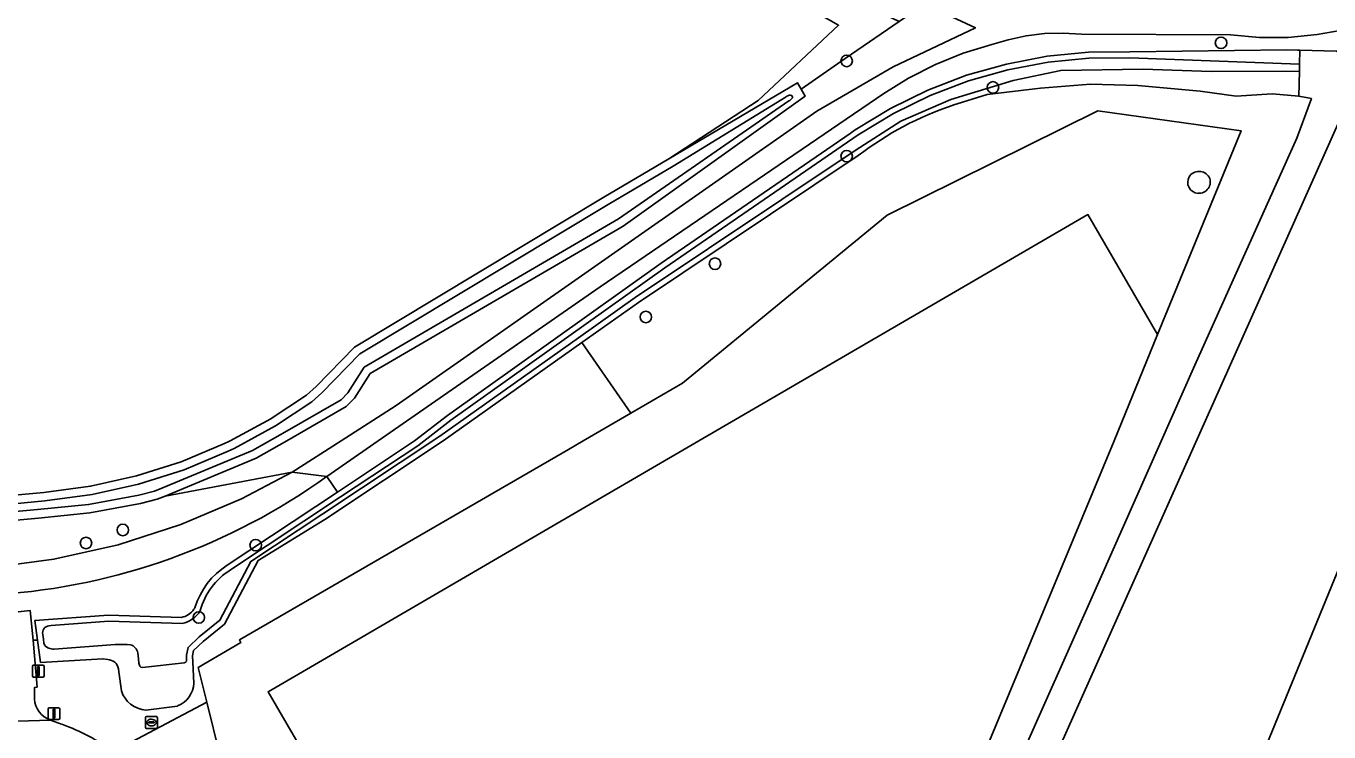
# Model space of a CAD drawing. Extents: x 161385 to 162589, y 388479 to 389756.
# Drawn here: x 162168.4 to 162279.1, y 388975.3 to 389035.2 of the extents above; entities that cross this region are included whole.
import ezdxf

# ---------------------------------------------------------------- set-up
doc = ezdxf.new("R2010")
doc.units = 0
for name, color, linetype in [('IMGEO_Afsluitpaal', 7, 'Continuous'), ('IMGEO_Boom', 7, 'Continuous'), ('IMGEO_Erf', 7, 'Continuous'), ('IMGEO_Fietspad_gesloten', 7, 'Continuous'), ('IMGEO_Grasland_overig', 7, 'Continuous'), ('IMGEO_Groenvoorziening', 7, 'Continuous'), ('IMGEO_Hek', 7, 'Continuous'), ('IMGEO_Lichtmast', 7, 'Continuous'), ('IMGEO_Loofbos', 7, 'Continuous'), ('IMGEO_Oever', 7, 'Continuous'), ('IMGEO_Opslagtank', 7, 'Continuous'), ('IMGEO_Pand', 7, 'Continuous'), ('IMGEO_Rijbaan_lokaal_gesloten', 7, 'Continuous'), ('IMGEO_Rioolput', 7, 'Continuous'), ('IMGEO_Voetpad_open', 7, 'Continuous'), ('IMGEO_Waterloop', 7, 'Continuous')]:
    doc.layers.add(name, color=color, linetype=linetype)

msp = doc.modelspace()

# ---------------------------------------------------------------- linework, layer by layer
at = {"layer": 'IMGEO_Afsluitpaal'}
for p, q in [((162168.97, 388980.05), (162168.97, 388980.85)), ((162168.97, 388980.85), (162168.97, 388980.05)), ((162169.07, 388980.95), (162169.86, 388980.95)), ((162169.86, 388980.95), (162169.07, 388980.95)), ((162169.96, 388980.85), (162169.96, 388980.05)), ((162169.96, 388980.05), (162169.96, 388980.85)), ((162169.86, 388979.95), (162169.07, 388979.95)), ((162169.07, 388979.95), (162169.86, 388979.95))]:
    msp.add_line(p, q, dxfattribs=at)
msp.add_lwpolyline([(162169.39, 388980.82), (162169.54, 388980.82), (162169.54, 388980.07), (162169.39, 388980.07), (162169.39, 388980.82)], dxfattribs=at)
for centre, start, end in [((162169.07, 388980.85), 90, 180), ((162169.07, 388980.85), 90, 180), ((162169.86, 388980.85), 0, 90), ((162169.86, 388980.85), 360, 90), ((162169.07, 388980.05), 180, 270), ((162169.07, 388980.05), 180, 270), ((162169.86, 388980.05), 270, 0), ((162169.86, 388980.05), 270, 0)]:
    msp.add_arc(centre, 0.1, start, end, dxfattribs=at)
at = {"layer": 'IMGEO_Boom'}
for centre in [(162269.9, 389033.8), (162238.11, 389032.26), (162250.53, 389030.01), (162238.11, 389024.17), (162226.93, 389015.04), (162221.05, 389010.52), (162176.65, 388992.44), (162173.52, 388991.33), (162187.93, 388991.15), (162183.1, 388985)]:
    msp.add_circle(centre, 0.489, dxfattribs=at)
at = {"layer": 'IMGEO_Erf'}
msp.add_lwpolyline([(162199.18, 388961.18), (162188.98, 388978.7), (162225.57, 389000), (162258.6, 389019.22), (162264.51, 389009.02), (162271.61, 389026.31), (162259.43, 389028.01), (162241.54, 389019.16), (162224.18, 389004.89), (162219.79, 389002.35), (162215.74, 389000), (162214.48, 388999.27), (162186.55, 388983.1), (162186.66, 388982.87), (162183.04, 388980.76), (162183.77, 388977.82), (162184.88, 388973.34)], dxfattribs=at)
for centre, radius, start, end in [((162268.03, 389021.88), 0.999, 30.6589, 148.0664), ((162268, 389021.95), 0.935, 150.4512, 266.5564), ((162268.02, 389021.98), 0.963, 265.0813, 25.5805)]:
    msp.add_arc(centre, radius, start, end, dxfattribs=at)
at = {"layer": 'IMGEO_Fietspad_gesloten'}
for points in [[(162169.02, 388983.07), (162168.79, 388985.59), (162166.17, 388985.32)], [(162169.15, 388978.08), (162169.16, 388979.07), (162169.36, 388979.1), (162169.02, 388983.07)], [(162163.9, 388976.08), (162170.5, 388976.29)]]:
    msp.add_lwpolyline(points, dxfattribs=at)
msp.add_arc((162171.2, 388978.23), 2.06, 184.0361, 250.0404, dxfattribs=at)
at = {"layer": 'IMGEO_Grasland_overig'}
for points in [[(162244.71, 389037.09), (162249.04, 389035.07), (162242.07, 389031.75), (162235.58, 389028), (162199.87, 389003), (162195.18, 389000), (162191.02, 388997.34), (162193.98, 388996.99), (162198.33, 389000), (162217.18, 389013.07), (162241.27, 389029.48), (162243.37, 389030.8), (162245.64, 389031.96), (162248, 389032.91), (162250.43, 389033.65), (162251.81, 389034.06), (162253.35, 389034.39), (162254.91, 389034.58), (162256.48, 389034.62), (162258.05, 389034.53), (162270.7, 389034.47), (162273.15, 389034.26), (162275.61, 389034.26), (162278.06, 389034.49), (162280.02, 389034.83)], [(162165.57, 388995.22), (162169.95, 388995.63), (162173.91, 388996.15), (162177.8, 388997.02), (162181.61, 388998.23), (162185.29, 388999.77), (162185.64, 388999.95), (162185.75, 389000), (162189.22, 389001.88), (162189.24, 389001.9), (162192.25, 389003.89), (162193.05, 389004.61), (162196.31, 389007.96), (162217.48, 389020.68), (162223, 389023.95), (162230.59, 389028.91), (162237.43, 389035.29)]]:
    msp.add_lwpolyline(points, dxfattribs=at)
at = {"layer": 'IMGEO_Groenvoorziening'}
for points in [[(162166.4, 389078.85), (162161.51, 389081.6), (162159.64, 389082.65), (162156.61, 389085.22), (162161.24, 389075.73), (162169.45, 389068.17), (162177.5, 389064.36), (162181.52, 389064.81), (162193.55, 389056.16), (162200.94, 389052.46), (162218.65, 389044.34), (162231.21, 389038.83), (162237.43, 389035.29), (162230.59, 389028.91), (162223, 389023.95), (162233.93, 389030.41), (162234.24, 389029.87), (162237.97, 389032.46), (162242.56, 389035.61), (162237.06, 389038.25), (162224.87, 389044.3), (162187.33, 389067.1)], [(162181.56, 388992.89), (162186.71, 388995.07), (162191.02, 388997.34), (162180.23, 388995.32), (162179.57, 388995.05), (162178.15, 388994.69), (162173.84, 388993.88), (162169.48, 388993.45), (162165.7, 388993.11), (162165.93, 388989.3), (162170.79, 388989.95), (162176.24, 388991.18)]]:
    msp.add_lwpolyline(points, close=True, dxfattribs=at)
for points in [[(162280.02, 389034.83), (162278.06, 389034.49), (162275.61, 389034.26), (162273.15, 389034.26), (162270.7, 389034.47), (162258.05, 389034.53), (162256.48, 389034.62), (162254.91, 389034.58), (162253.35, 389034.39), (162251.81, 389034.06), (162250.43, 389033.65), (162248, 389032.91), (162245.64, 389031.96), (162243.37, 389030.8), (162241.27, 389029.48), (162217.18, 389013.07), (162198.33, 389000), (162193.98, 388996.99), (162194.87, 388995.66), (162201.42, 389000), (162204.21, 389002.16), (162222.37, 389015.09), (162238.4, 389026.11), (162238.83, 389026.41), (162241.84, 389028.23), (162245.01, 389029.78), (162248.29, 389031.04), (162251.68, 389031.99), (162255.14, 389032.65), (162258.64, 389032.99), (162262.16, 389033.02), (162275.48, 389033.19), (162276.39, 389033.17), (162276.59, 389033.16), (162279.71, 389033.08)], [(162280.56, 389028.53), (162228.73, 388912.52), (162226.9, 388913.34), (162226.45, 388913.57), (162228.75, 388920.32), (162236.73, 388937.98), (162242.12, 388948.54), (162244.74, 388954.13), (162251.97, 388971.04), (162259.63, 388988.3), (162267.68, 389006.44), (162276.34, 389025.69), (162277.57, 389029.06), (162276.49, 389029.26), (162274.23, 389029.46), (162271.18, 389029.26), (162268.12, 389029.7), (162262.83, 389030.17), (162258.81, 389030.28), (162254.57, 389029.96), (162250.04, 389029.4)], [(162250.04, 389029.4), (162247.13, 389028.5)], [(162239.09, 389024.23), (162220.43, 389011.74), (162215.63, 389008.35), (162219.79, 389002.35), (162224.18, 389004.89), (162241.54, 389019.16), (162259.43, 389028.01), (162271.61, 389026.31), (162264.51, 389009.02), (162260.81, 389000), (162240.42, 388950.9), (162226.36, 388916.85), (162205.57, 388889.8)], [(162214.48, 388999.27), (162215.74, 389000), (162219.79, 389002.35), (162215.63, 389008.35), (162203.85, 389000), (162193.81, 388993.33), (162188.13, 388989.85), (162185.29, 388984.44), (162183.46, 388982.97), (162182.65, 388982.21), (162182.55, 388981.76), (162182.58, 388981.22), (162182.67, 388979.43)], [(162245.86, 388891.34), (162244.17, 388904.2), (162246.37, 388906.42), (162251.02, 388911.64), (162248.71, 388913.78), (162272.02, 388970.05), (162272.57, 388971.29), (162287.16, 389006.86)], [(162175.9, 388973.65), (162183.77, 388977.82), (162183.04, 388980.76), (162186.66, 388982.87), (162186.55, 388983.1), (162214.48, 388999.27)], [(162193.98, 388996.99), (162191.02, 388997.34), (162186.71, 388995.07), (162181.56, 388992.89), (162176.24, 388991.18), (162170.79, 388989.95), (162165.93, 388989.3), (162166.07, 388986.96)], [(162183.49, 388987.41), (162183.82, 388987.89), (162184.19, 388988.34), (162184.6, 388988.75), (162185.04, 388989.12), (162185.52, 388989.46), (162194.87, 388995.66), (162193.98, 388996.99)], [(162166.07, 388986.96), (162166.17, 388985.32), (162168.79, 388985.59), (162169.02, 388983.07), (162169.4, 388983.09), (162169.17, 388984.74), (162175.43, 388985.19), (162181.62, 388985), (162181.77, 388985.05), (162181.93, 388985.1), (162182.08, 388985.17), (162182.22, 388985.26), (162182.35, 388985.35), (162182.47, 388985.46), (162182.59, 388985.58), (162182.69, 388985.7), (162182.77, 388985.81), (162182.77, 388985.83), (162182.96, 388986.38), (162183.2, 388986.91), (162183.49, 388987.41)], [(162175.36, 388981.44), (162174.95, 388981.51), (162169.67, 388981.19), (162169.4, 388983.09), (162169.02, 388983.07), (162169.36, 388979.1), (162169.16, 388979.07), (162169.15, 388978.08)], [(162176.52, 388978.78), (162176.31, 388980.38), (162176.27, 388980.66)], [(162181.3, 388977.49), (162178.61, 388977.14)], [(162170.5, 388976.29), (162171.45, 388975.95)]]:
    msp.add_lwpolyline(points, dxfattribs=at)
for centre, radius, start, end in [((162256, 389002.11), 27.84, 108.5599, 127.3793), ((162162.54, 389040.66), 53.81, 273.7609, 305.7578), ((162162.54, 389040.66), 53.81, 273.7609, 305.7578), ((162175.33, 388980.47), 0.963, 10.9659, 88.0284), ((162178.77, 388979.5), 2.36, 197.7516, 265.9024), ((162180.47, 388979.54), 2.21, 292.0853, 357.3201), ((162171.2, 388978.23), 2.06, 184.0361, 250.0404), ((162163.97, 388956.02), 21.29, 55.8866, 69.4088)]:
    msp.add_arc(centre, radius, start, end, dxfattribs=at)
at = {"layer": 'IMGEO_Hek'}
for points in [[(162259.43, 389028.01), (162241.54, 389019.16)], [(162264.51, 389009.02), (162271.61, 389026.31), (162259.43, 389028.01)], [(162241.54, 389019.16), (162224.18, 389004.89), (162219.79, 389002.35), (162215.74, 389000), (162214.48, 388999.27), (162186.55, 388983.1), (162186.66, 388982.87)]]:
    msp.add_lwpolyline(points, dxfattribs=at)
at = {"layer": 'IMGEO_Lichtmast'}
for p, q in [((162170.4, 388977.35), (162171.19, 388977.35)), ((162171.19, 388977.35), (162170.4, 388977.35)), ((162170.3, 388976.45), (162170.3, 388977.25)), ((162170.3, 388977.25), (162170.3, 388976.45)), ((162171.19, 388976.35), (162170.4, 388976.35)), ((162170.4, 388976.35), (162171.19, 388976.35)), ((162171.29, 388977.25), (162171.29, 388976.45)), ((162171.29, 388976.45), (162171.29, 388977.25))]:
    msp.add_line(p, q, dxfattribs=at)
msp.add_lwpolyline([(162170.72, 388977.23), (162170.87, 388977.23), (162170.87, 388976.48), (162170.72, 388976.48), (162170.72, 388977.23)], dxfattribs=at)
for centre, start, end in [((162170.4, 388977.25), 90, 180), ((162170.4, 388977.25), 90, 180), ((162171.19, 388977.25), 0, 90), ((162171.19, 388977.25), 360, 90), ((162170.4, 388976.45), 180, 270), ((162170.4, 388976.45), 180, 270), ((162171.19, 388976.45), 270, 0), ((162171.19, 388976.45), 270, 0)]:
    msp.add_arc(centre, 0.1, start, end, dxfattribs=at)
at = {"layer": 'IMGEO_Loofbos'}
msp.add_lwpolyline([(162235.58, 389028), (162242.07, 389031.75), (162249.04, 389035.07), (162244.71, 389037.09), (162242.56, 389035.61), (162237.97, 389032.46), (162234.24, 389029.87), (162234.58, 389029.26), (162219.12, 389018.24), (162197.65, 389005.72), (162196.33, 389003.63), (162195.62, 389002.91), (162190.56, 389000), (162187.98, 388998.52), (162180.23, 388995.32), (162191.02, 388997.34), (162195.18, 389000), (162199.87, 389003)], close=True, dxfattribs=at)
at = {"layer": 'IMGEO_Oever'}
for points in [[(162185.8, 388989.04), (162195.14, 388995.24), (162201.71, 388999.59), (162204.51, 389001.76), (162222.66, 389014.68), (162239.1, 389025.98), (162242.08, 389027.79), (162245.21, 389029.32), (162248.45, 389030.56), (162251.8, 389031.51), (162255.21, 389032.15), (162258.67, 389032.49), (162262.16, 389032.52), (162276.56, 389031.98), (162276.59, 389033.16), (162276.39, 389033.17), (162275.48, 389033.19), (162262.16, 389033.02), (162258.64, 389032.99), (162255.14, 389032.65), (162251.68, 389031.99), (162248.29, 389031.04), (162245.01, 389029.78), (162241.84, 389028.23), (162238.83, 389026.41), (162238.4, 389026.11), (162222.37, 389015.09), (162204.21, 389002.16), (162201.42, 389000), (162194.87, 388995.66), (162185.52, 388989.46), (162185.04, 388989.12), (162184.6, 388988.75), (162184.19, 388988.34), (162183.82, 388987.89), (162183.49, 388987.41), (162183.2, 388986.91), (162182.96, 388986.38), (162182.77, 388985.83), (162182.77, 388985.81), (162182.69, 388985.7), (162182.59, 388985.58), (162182.47, 388985.46), (162182.35, 388985.35), (162182.22, 388985.26), (162182.08, 388985.17), (162181.93, 388985.1), (162181.77, 388985.05), (162181.62, 388985), (162175.43, 388985.19), (162169.17, 388984.74), (162169.4, 388983.09), (162169.67, 388981.19), (162174.95, 388981.51), (162175.36, 388981.44)], [(162276.55, 389031.4), (162269.07, 389031.35), (162263.29, 389031.57), (162256.29, 389031.46), (162252.24, 389030.61), (162246.96, 389028.97), (162242.7, 389027.14), (162238.82, 389024.65), (162220.14, 389012.16), (162215.34, 389008.76), (162203.57, 389000.41), (162193.54, 388993.75), (162187.52, 388989.77), (162184.89, 388984.77), (162183.13, 388983.35), (162182.19, 388982.46), (162182.05, 388981.8), (162182.05, 388981.3), (162182, 388981.23), (162181.99, 388981.22), (162181.86, 388981.16), (162178.33, 388980.77), (162178.15, 388980.8)], [(162165.7, 388993.11), (162169.48, 388993.45), (162173.84, 388993.88), (162178.15, 388994.69), (162179.57, 388995.05), (162180.23, 388995.32), (162187.98, 388998.52), (162190.56, 389000), (162195.62, 389002.91), (162196.33, 389003.63), (162197.65, 389005.72), (162219.12, 389018.24), (162234.58, 389029.26), (162234.24, 389029.87), (162233.93, 389030.41), (162223, 389023.95), (162217.48, 389020.68), (162196.31, 389007.96), (162193.05, 389004.61), (162192.25, 389003.89), (162189.24, 389001.9), (162189.22, 389001.88), (162185.75, 389000), (162185.64, 388999.95), (162185.29, 388999.77), (162181.61, 388998.23), (162177.8, 388997.02), (162173.91, 388996.15), (162169.95, 388995.63), (162165.57, 388995.22)], [(162247.13, 389028.5), (162250.04, 389029.4), (162254.57, 389029.96), (162258.81, 389030.28), (162262.83, 389030.17), (162268.12, 389029.7), (162271.18, 389029.26), (162274.23, 389029.46), (162276.49, 389029.26), (162276.55, 389031.4)], [(162233.25, 389029.34), (162233.35, 389029.34), (162233.45, 389029.31), (162233.51, 389029.18), (162233.5, 389029.12)], [(162165.62, 388994.5), (162170.03, 388994.92), (162174.04, 388995.44), (162177.99, 388996.32), (162181.86, 388997.55), (162185.58, 388999.12), (162186.09, 388999.36), (162189.61, 389001.27), (162192.7, 389003.31), (162193.55, 389004.09), (162196.76, 389007.39), (162217.85, 389020.06), (162223.37, 389023.33), (162232.97, 389029.21)], [(162233.28, 389028.91), (162233.19, 389028.86), (162218.73, 389018.85), (162197.13, 389006.25), (162195.76, 389004.08), (162195.18, 389003.48), (162190.2, 389000.63), (162187.67, 388999.17), (162179.95, 388995.98), (162179.35, 388995.73), (162178, 388995.4), (162173.74, 388994.59), (162169.41, 388994.17), (162165.66, 388993.84)], [(162182.67, 388979.43), (162182.58, 388981.22), (162182.55, 388981.76), (162182.65, 388982.21), (162183.46, 388982.97), (162185.29, 388984.44), (162188.13, 388989.85), (162193.81, 388993.33), (162203.85, 389000), (162215.63, 389008.35), (162220.43, 389011.74), (162239.09, 389024.23)], [(162170.38, 388984.31), (162170.55, 388984.33), (162175.45, 388984.68), (162181.68, 388984.5)], [(162170.36, 388982.4), (162170.27, 388982.43), (162170.07, 388982.57), (162170, 388982.69), (162169.94, 388982.84), (162169.9, 388983.16), (162169.84, 388983.56)], [(162177.29, 388982.68), (162177.01, 388982.72), (162176.51, 388982.72), (162176.01, 388982.71), (162170.83, 388982.32)], [(162178.05, 388980.97), (162178.01, 388981.12), (162177.97, 388981.49), (162177.95, 388981.74), (162177.91, 388982)], [(162176.27, 388980.66), (162176.31, 388980.38), (162176.52, 388978.78)], [(162178.61, 388977.14), (162181.3, 388977.49)]]:
    msp.add_lwpolyline(points, dxfattribs=at)
for centre, radius, start, end in [((162233.49, 389028.42), 0.949, 104.3461, 123.1664), ((162233.04, 389029.38), 0.526, 297.0302, 330.5661), ((162256, 389002.11), 27.84, 108.5599, 127.3793), ((162188.92, 388984.02), 5.92, 121.8648, 164.5973), ((162181.2, 388986.82), 2.37, 281.7151, 328.7113), ((162170.48, 388983.67), 0.649, 99.363, 189.6631), ((162170.89, 388984.3), 1.98, 254.2654, 268.0774), ((162177.12, 388981.9), 0.8, 7.4258, 78.014), ((162175.33, 388980.47), 0.963, 10.9659, 88.0284), ((162178.4, 388981.07), 0.363, 195.7474, 227.2771), ((162178.77, 388979.5), 2.36, 197.7516, 265.9024), ((162180.47, 388979.54), 2.21, 292.0853, 357.3201)]:
    msp.add_arc(centre, radius, start, end, dxfattribs=at)
at = {"layer": 'IMGEO_Opslagtank'}
for centre, radius, start, end in [((162268.03, 389021.88), 0.999, 30.6589, 148.0664), ((162268, 389021.95), 0.935, 150.4512, 266.5564), ((162268.02, 389021.98), 0.963, 265.0813, 25.5805)]:
    msp.add_arc(centre, radius, start, end, dxfattribs=at)
at = {"layer": 'IMGEO_Pand'}
for points in [[(162260.81, 389000), (162264.51, 389009.02), (162258.6, 389019.22), (162225.57, 389000), (162188.98, 388978.7), (162199.18, 388961.18), (162201.41, 388962.48), (162211.17, 388945.75), (162208.93, 388944.44), (162214.07, 388935.63), (162224.08, 388941.43), (162240.42, 388950.9)], [(162361.92, 388950.85), (162362.11, 388951.78), (162361.93, 388951.81), (162361.83, 388951.36), (162357.1, 388952.42), (162342.46, 388955.71), (162345.09, 388967.15), (162359.7, 388963.82), (162359.74, 388963.97), (162361.05, 388969.75), (162366.04, 388968.59), (162372.85, 388967.01), (162374.64, 388974.84), (162375.25, 388977.49), (162377.05, 388985.31), (162370.19, 388986.92), (162370.38, 388987.81), (162370.25, 388987.84), (162287.16, 389006.86), (162272.57, 388971.29), (162361.19, 388951.02)]]:
    msp.add_lwpolyline(points, close=True, dxfattribs=at)
at = {"layer": 'IMGEO_Rijbaan_lokaal_gesloten'}
msp.add_lwpolyline([(162171.45, 388975.95), (162170.5, 388976.29), (162163.9, 388976.08), (162164.57, 388968.92), (162165.1, 388968.93)], dxfattribs=at)
msp.add_arc((162163.97, 388956.02), 21.29, 55.8866, 69.4088, dxfattribs=at)
at = {"layer": 'IMGEO_Rioolput'}
for p, q in [((162178.58, 388975.67), (162178.58, 388976.52)), ((162178.65, 388976.59), (162179.51, 388976.59)), ((162179.07, 388976.37), (162179.09, 388976.37)), ((162179.58, 388976.52), (162179.58, 388975.67)), ((162179.51, 388975.59), (162178.65, 388975.59)), ((162178.84, 388976.09), (162178.84, 388976.1)), ((162178.88, 388976.14), (162179.28, 388976.14)), ((162179.27, 388976.05), (162178.88, 388976.05)), ((162179.09, 388975.81), (162179.06, 388975.81)), ((162179.32, 388976.1), (162179.32, 388976.09))]:
    msp.add_line(p, q, dxfattribs=at)
for points in [[(162178.58, 388975.67), (162178.58, 388976.52)], [(162178.65, 388976.59), (162179.51, 388976.59)], [(162179.58, 388976.52), (162179.58, 388975.67)], [(162179.51, 388975.59), (162178.65, 388975.59)]]:
    msp.add_lwpolyline(points, dxfattribs=at)
for centre, radius, start, end in [((162178.65, 388976.52), 0.0765, 91.552, 178.448), ((162178.65, 388976.52), 0.0765, 91.552, 178.448), ((162179.5, 388976.52), 0.0765, 1.552, 88.448), ((162179.5, 388976.52), 0.0765, 1.552, 88.448), ((162178.65, 388975.67), 0.0765, 181.552, 268.448), ((162178.65, 388975.67), 0.0765, 181.552, 268.448), ((162178.88, 388976.1), 0.0403, 85.8775, 175.7526), ((162178.87, 388976.09), 0.0366, 178.938, 274.7102), ((162179.28, 388976.09), 0.043, 264.8664, 352.4533), ((162179.28, 388976.1), 0.0386, 1.7309, 96.639), ((162179.5, 388975.67), 0.0765, 271.552, 358.448), ((162179.5, 388975.67), 0.0765, 271.552, 358.448)]:
    msp.add_arc(centre, radius, start, end, dxfattribs=at)
for centre, major_axis, ratio, start_param, end_param in [((162179.07, 388976.09), (-0.387, 0.002), 0.722429, 4.712389, 7.853982), ((162179.09, 388976.09), (-0.39, 0.002), 0.717154, 1.570796, 4.712389)]:
    msp.add_ellipse(centre, major_axis=major_axis, ratio=ratio, start_param=start_param, end_param=end_param, dxfattribs=at)
at = {"layer": 'IMGEO_Voetpad_open'}
msp.add_lwpolyline([(162180.97, 388968.81), (162184.88, 388973.34), (162183.77, 388977.82), (162175.9, 388973.65)], dxfattribs=at)
at = {"layer": 'IMGEO_Waterloop'}
msp.add_lwpolyline([(162280.56, 389028.53), (162281.19, 389030.86), (162281.11, 389031.43), (162281.03, 389031.92), (162280.72, 389032.37), (162280.56, 389032.61), (162280.19, 389032.81), (162279.71, 389033.08), (162276.59, 389033.16), (162276.56, 389031.98), (162276.55, 389031.4), (162276.49, 389029.26), (162277.57, 389029.06), (162276.34, 389025.69), (162267.68, 389006.44), (162259.63, 388988.3), (162251.97, 388971.04), (162244.74, 388954.13), (162242.12, 388948.54), (162236.73, 388937.98), (162228.75, 388920.32), (162226.45, 388913.57), (162226.9, 388913.34), (162228.73, 388912.52)], close=True, dxfattribs=at)
for points in [[(162178.15, 388980.8), (162178.33, 388980.77), (162181.86, 388981.16), (162181.99, 388981.22), (162182, 388981.23), (162182.05, 388981.3), (162182.05, 388981.8), (162182.19, 388982.46), (162183.13, 388983.35), (162184.89, 388984.77), (162187.52, 388989.77), (162193.54, 388993.75), (162203.57, 389000.41), (162215.34, 389008.76), (162220.14, 389012.16), (162238.82, 389024.65), (162242.7, 389027.14), (162246.96, 389028.97), (162252.24, 389030.61), (162256.29, 389031.46), (162263.29, 389031.57), (162269.07, 389031.35), (162276.55, 389031.4)], [(162276.55, 389031.4), (162276.56, 389031.98), (162262.16, 389032.52), (162258.67, 389032.49), (162255.21, 389032.15), (162251.8, 389031.51), (162248.45, 389030.56), (162245.21, 389029.32), (162242.08, 389027.79), (162239.1, 389025.98), (162222.66, 389014.68), (162204.51, 389001.76), (162201.71, 388999.59), (162195.14, 388995.24), (162185.8, 388989.04)], [(162233.5, 389029.12), (162233.51, 389029.18), (162233.45, 389029.31), (162233.35, 389029.34), (162233.25, 389029.34)], [(162232.97, 389029.21), (162223.37, 389023.33), (162217.85, 389020.06), (162196.76, 389007.39), (162193.55, 389004.09), (162192.7, 389003.31), (162189.61, 389001.27), (162186.09, 388999.36), (162185.58, 388999.12), (162181.86, 388997.55), (162177.99, 388996.32), (162174.04, 388995.44), (162170.03, 388994.92), (162165.62, 388994.5)], [(162165.66, 388993.84), (162169.41, 388994.17), (162173.74, 388994.59), (162178, 388995.4), (162179.35, 388995.73), (162179.95, 388995.98), (162187.67, 388999.17), (162190.2, 389000.63), (162195.18, 389003.48), (162195.76, 389004.08), (162197.13, 389006.25), (162218.73, 389018.85), (162233.19, 389028.86)], [(162233.19, 389028.86), (162233.28, 389028.91)], [(162181.68, 388984.5), (162175.45, 388984.68), (162170.55, 388984.33), (162170.38, 388984.31)], [(162169.84, 388983.56), (162169.9, 388983.16), (162169.94, 388982.84), (162170, 388982.69), (162170.07, 388982.57), (162170.27, 388982.43), (162170.36, 388982.4)], [(162170.83, 388982.32), (162176.01, 388982.71), (162176.51, 388982.72), (162177.01, 388982.72), (162177.29, 388982.68)], [(162177.91, 388982), (162177.95, 388981.74), (162177.97, 388981.49), (162178.01, 388981.12), (162178.05, 388980.97)]]:
    msp.add_lwpolyline(points, dxfattribs=at)
for centre, radius, start, end in [((162233.49, 389028.42), 0.949, 104.3461, 123.1664), ((162233.04, 389029.38), 0.526, 297.0302, 330.5661), ((162188.92, 388984.02), 5.92, 121.8648, 164.5973), ((162181.2, 388986.82), 2.37, 281.7151, 328.7113), ((162170.48, 388983.67), 0.649, 99.363, 189.6631), ((162170.89, 388984.3), 1.98, 254.2654, 268.0774), ((162177.12, 388981.9), 0.8, 7.4258, 78.014), ((162178.4, 388981.07), 0.363, 195.7474, 227.2771)]:
    msp.add_arc(centre, radius, start, end, dxfattribs=at)

doc.saveas('drawing.dxf')
